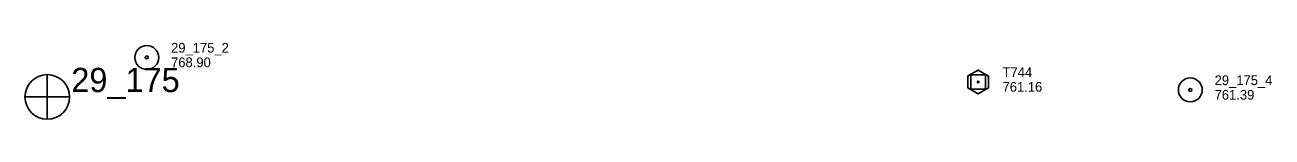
# Model space of a CAD drawing. Extents: x 589250 to 1188077, y 162953 to 363065.
# Drawn here: x 594835 to 595605, y 182274 to 182321 of the extents above; entities that cross this region are included whole.
import ezdxf

# ---------------------------------------------------------------- set-up
doc = ezdxf.new("R2010")
doc.units = 0
for name, color, linetype in [('E_MAP_Control', 7, 'Continuous'), ('E_MAP_PassPoints', 7, 'Continuous'), ('E_MAP_PhotoCenter', 7, 'Continuous')]:
    doc.layers.add(name, color=color, linetype=linetype)

msp = doc.modelspace()

# ---------------------------------------------------------------- linework, layer by layer
at = {"layer": 'E_MAP_Control'}
for p, q in [((595418.93, 182292.31), (595418.93, 182301.31)), ((595418.93, 182301.31), (595427.93, 182301.31)), ((595427.93, 182301.31), (595427.93, 182292.31)), ((595427.93, 182292.31), (595418.93, 182292.31))]:
    msp.add_line(p, q, dxfattribs=at)
msp.add_lwpolyline([(595417.02, 182300.58), (595417.02, 182293.19), (595423.48, 182289.46), (595429.88, 182293.12), (595429.88, 182300.45), (595423.35, 182304.18)], close=True, dxfattribs=at)
msp.add_circle((595423.43, 182296.81), 0.546, dxfattribs=at)
at = {"layer": 'E_MAP_PassPoints'}
for centre, radius in [((594910.08, 182311.98), 7.38), ((594910.08, 182311.98), 0.945), ((595554.38, 182291.92), 7.38), ((595554.38, 182291.92), 0.945)]:
    msp.add_circle(centre, radius, dxfattribs=at)
at = {"layer": 'E_MAP_PhotoCenter'}
for p, q in [((594848.6, 182301.38), (594848.53, 182273.97)), ((594834.91, 182287.57), (594862.37, 182287.56))]:
    msp.add_line(p, q, dxfattribs=at)
msp.add_circle((594848.65, 182287.58), 13.78, dxfattribs=at)

# ---------------------------------------------------------------- texts
at = {"layer": 'E_MAP_Control'}
for s, p in [('T744', (595438.44, 182299.82)), ('761.16', (595438.44, 182290.82))]:
    msp.add_text(s, height=6, dxfattribs=at).set_placement(p)
at = {"layer": 'E_MAP_PassPoints'}
for s, p in [('29_175_2', (594925.08, 182314.97)), ('768.90', (594925.08, 182305.97)), ('29_175_4', (595569.38, 182294.9)), ('761.39', (595569.38, 182285.9))]:
    msp.add_text(s, height=6, dxfattribs=at).set_placement(p)
at = {"layer": 'E_MAP_PhotoCenter'}
msp.add_text('29_175', height=15, dxfattribs=at).set_placement((594863.5, 182290.56))

doc.saveas('drawing.dxf')
